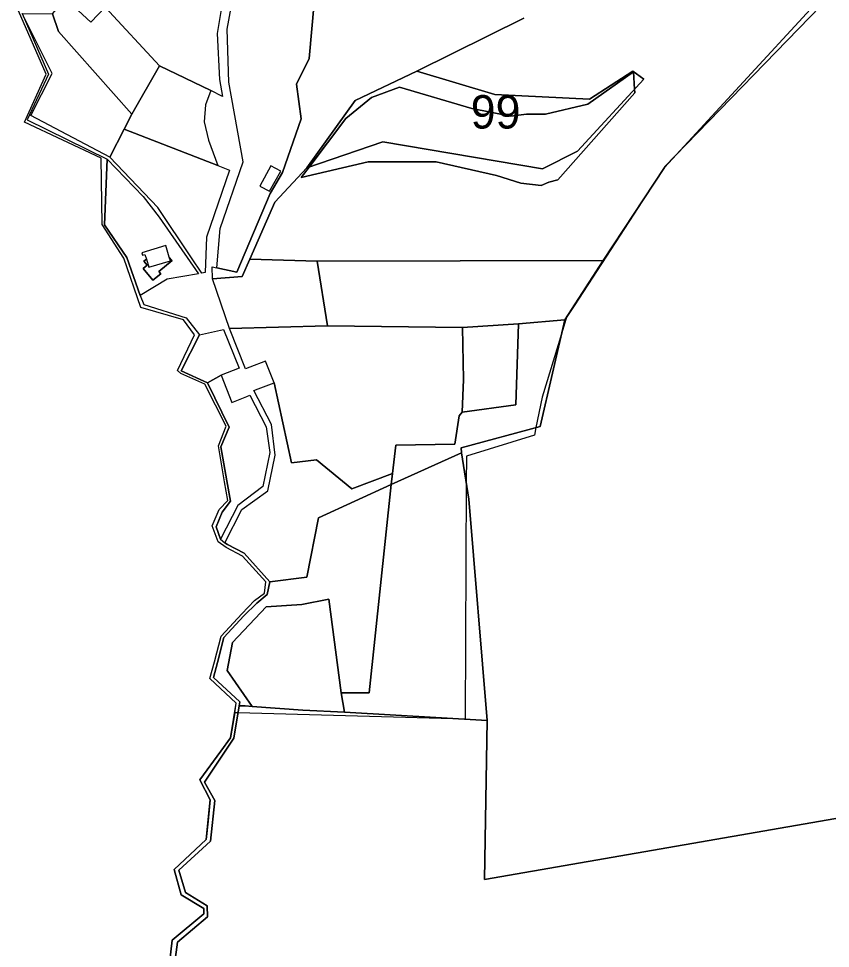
# Model space of a CAD drawing. Extents: x -477304 to -465429, y -1159113 to -1149210.
# Drawn here: x -476594.8 to -476230.8, y -1152072.3 to -1151655.2 of the extents above; entities that cross this region are included whole.
import ezdxf

# ---------------------------------------------------------------- set-up
doc = ezdxf.new("R2010")
doc.units = 0
for name, color, linetype in [('BPEJ_s', 7, 'Continuous'), ('PUPFL_s', 7, 'Continuous'), ('trav_porost_s', 7, 'Continuous'), ('voda_s', 7, 'Continuous'), ('zahrada_s', 7, 'Continuous')]:
    doc.layers.add(name, color=color, linetype=linetype)

msp = doc.modelspace()

# ---------------------------------------------------------------- linework, layer by layer
at = {"layer": 'BPEJ_s'}
for points in [[(-476349, -1151789), (-476349.02, -1151789.06), (-476351.2, -1151796.2), (-476360, -1151825), (-476362.81, -1151838.63), (-476363.5, -1151842), (-476394, -1151851.5), (-476394.05, -1151863.54), (-476394.5, -1151969.48), (-476496.43, -1151966.56), (-476497.86, -1151966.52), (-476497.14, -1151962.23), (-476509, -1151951.25), (-476506.87, -1151943.65), (-476503.99, -1151932.17), (-476494.7, -1151922.19), (-476489.01, -1151916.2), (-476484.57, -1151912.86), (-476483.92, -1151907.75), (-476494.34, -1151896.33), (-476501.63, -1151892.47), (-476505.21, -1151889.81), (-476507.96, -1151882.71), (-476504.79, -1151875.45), (-476500.97, -1151871.34), (-476502.43, -1151862.95), (-476505.09, -1151846.77), (-476501.68, -1151837.96), (-476511.3, -1151819.12), (-476522.05, -1151814.34), (-476523.47, -1151812.99), (-476515.9, -1151797.07), (-476520.83, -1151790.31), (-476539.98, -1151784.8), (-476547.58, -1151762.63), (-476557.33, -1151747.57), (-476557.71, -1151717.73), (-476592.08, -1151701.58), (-476582.42, -1151680.15), (-476594.77, -1151651.71)], [(-476235, -1151649.5), (-476300.35, -1151716.72), (-476305, -1151721.5), (-476321.2, -1151746.35), (-476345.71, -1151783.95), (-476349, -1151789), (-476349.02, -1151789.06), (-476351.2, -1151796.2), (-476360, -1151825), (-476362.81, -1151838.63)], [(-476235, -1151649.5), (-476300.35, -1151716.72), (-476305, -1151721.5), (-476321.2, -1151746.35), (-476345.71, -1151783.95), (-476349, -1151789)], [(-476362.81, -1151838.63), (-476363.5, -1151842), (-476394, -1151851.5), (-476394.05, -1151863.54), (-476394.5, -1151969.48), (-476496.43, -1151966.56), (-476497.86, -1151966.52), (-476499.75, -1151977.87), (-476504.03, -1151983.74), (-476513.51, -1151996.58), (-476508.85, -1152005.55), (-476509.8, -1152015.18), (-476510.62, -1152023.47), (-476525.04, -1152036.85), (-476521.86, -1152048.27), (-476511.69, -1152054.4), (-476511.64, -1152056.78), (-476525.87, -1152068.6), (-476528.64, -1152092.22)]]:
    msp.add_lwpolyline(points, dxfattribs=at)
for points in [[(-476318.5, -1151688.5), (-476353, -1151727.5), (-476357, -1151728.5), (-476360.5, -1151730), (-476369.5, -1151729), (-476380.5, -1151725.5), (-476407.5, -1151719.5), (-476438, -1151719.5), (-476468, -1151726.5), (-476464.48, -1151721.84), (-476448, -1151700), (-476436.5, -1151690.5), (-476424, -1151686), (-476391.5, -1151695.5), (-476374, -1151699), (-476367, -1151698), (-476358.5, -1151698), (-476339.5, -1151693.5), (-476319.06, -1151679.04), (-476319, -1151679), (-476319, -1151679.08), (-476318.59, -1151686.87)], [(-476319.06, -1151679.04), (-476339.5, -1151693.5), (-476358.5, -1151698), (-476367, -1151698), (-476374, -1151699), (-476391.5, -1151695.5), (-476424, -1151686), (-476436.5, -1151690.5), (-476448, -1151700), (-476464.48, -1151721.84), (-476468, -1151726.5), (-476438, -1151719.5), (-476407.5, -1151719.5), (-476380.5, -1151725.5), (-476369.5, -1151729), (-476360.5, -1151730), (-476357, -1151728.5), (-476353, -1151727.5), (-476318.5, -1151688.5), (-476318.59, -1151686.87), (-476319, -1151679.08), (-476319, -1151679)]]:
    msp.add_lwpolyline(points, close=True, dxfattribs=at)
at = {"layer": 'PUPFL_s'}
for points in [[(-476368.27, -1151655.04), (-476416.26, -1151678.78), (-476443.87, -1151691.92), (-476465.45, -1151722.17), (-476479.9, -1151737.54), (-476491.1, -1151763.07), (-476494.51, -1151770.85), (-476507.84, -1151771.98), (-476507.93, -1151766.56), (-476505.9, -1151766.98), (-476496.85, -1151768.85), (-476481.93, -1151733.58), (-476476.42, -1151724.22), (-476468.05, -1151700.08), (-476470.23, -1151684.64), (-476464.51, -1151673.11), (-476462.22, -1151648.14)], [(-476237.94, -1151648.97), (-476305.18, -1151721.96), (-476332.6, -1151763.71), (-476460.95, -1151763.98), (-476491.1, -1151763.07), (-476479.9, -1151737.54), (-476465.45, -1151722.17), (-476431.42, -1151710.49), (-476359.9, -1151722.59), (-476344.1, -1151714.66), (-476314.46, -1151682.38), (-476319.4, -1151678.79), (-476338.79, -1151691.27), (-476381.19, -1151689.23), (-476416.26, -1151678.78), (-476368.27, -1151655.04)], [(-476228.37, -1152013.99), (-476385.93, -1152041.34), (-476384.71, -1151970.05), (-476392.94, -1151870.79), (-476396.13, -1151849.98), (-476396.31, -1151847.69), (-476360.91, -1151838.12), (-476349.84, -1151790.33), (-476332.6, -1151763.71), (-476305.18, -1151721.96), (-476237.94, -1151648.97)], [(-476526.48, -1152091.71), (-476523.56, -1152069.46), (-476510.02, -1152058.09), (-476510.24, -1152053.13), (-476519.87, -1152047.24), (-476522.95, -1152037.13), (-476508.7, -1152024.1), (-476506.73, -1152005.94), (-476511.48, -1151997.7), (-476498.32, -1151978.02), (-476495.91, -1151963.39), (-476493.19, -1151963.47), (-476489.97, -1151963.71), (-476467.31, -1151965.44), (-476448.59, -1151966.35), (-476384.71, -1151970.05), (-476385.93, -1152041.34), (-476228.37, -1152013.99)]]:
    msp.add_lwpolyline(points, dxfattribs=at)
for points in [[(-476381.19, -1151689.23), (-476338.79, -1151691.27), (-476319.4, -1151678.79), (-476314.46, -1151682.38), (-476344.1, -1151714.66), (-476359.9, -1151722.59), (-476431.42, -1151710.49), (-476465.45, -1151722.17), (-476443.87, -1151691.92), (-476416.26, -1151678.78)], [(-476460.95, -1151763.98), (-476332.6, -1151763.71), (-476349.84, -1151790.33), (-476370.68, -1151792.08), (-476395.78, -1151793.75), (-476456.22, -1151792.93)], [(-476360.91, -1151838.12), (-476396.31, -1151847.69), (-476396.13, -1151849.98), (-476427.78, -1151864.15), (-476427.08, -1151859.28), (-476425.6, -1151846.47), (-476399.14, -1151846.1), (-476397.29, -1151833.4), (-476395.87, -1151831.77), (-476371.84, -1151828.36), (-476370.68, -1151792.08), (-476349.84, -1151790.33)], [(-476450.06, -1151957.67), (-476437.51, -1151957.59), (-476427.78, -1151864.15), (-476396.13, -1151849.98), (-476392.94, -1151870.79), (-476384.71, -1151970.05), (-476448.59, -1151966.35)], [(-476498.81, -1151935.06), (-476483.83, -1151919.01), (-476467.8, -1151917.97), (-476455.6, -1151915.54), (-476450.06, -1151957.67), (-476448.59, -1151966.35), (-476467.31, -1151965.44), (-476489.97, -1151963.71), (-476501.31, -1151947.52)]]:
    msp.add_lwpolyline(points, close=True, dxfattribs=at)
at = {"layer": 'trav_porost_s'}
for points in [[(-476481.93, -1151733.58), (-476496.85, -1151768.85), (-476505.9, -1151766.98), (-476504.39, -1151749.29), (-476494.04, -1151719.38), (-476500.49, -1151683.72), (-476501.27, -1151659.92), (-476497.63, -1151640.34), (-476486.3, -1151580.91), (-476475.74, -1151554.89), (-476450.94, -1151558.69), (-476452.81, -1151592), (-476441.01, -1151615.33), (-476454.65, -1151643.45), (-476462.22, -1151648.14), (-476464.51, -1151673.11), (-476470.23, -1151684.64), (-476468.05, -1151700.08), (-476476.42, -1151724.22)], [(-476503.32, -1151690.11), (-476508.52, -1151687.43), (-476531.56, -1151676.3), (-476555.98, -1151650.09), (-476543.36, -1151636.12), (-476524.84, -1151643.95), (-476503.33, -1151647.45), (-476505.77, -1151661.87), (-476504.73, -1151682.44)], [(-476576.87, -1151660.93), (-476579.54, -1151653.11), (-476573.71, -1151646.23), (-476562.35, -1151656.83), (-476555.98, -1151650.09), (-476531.56, -1151676.3), (-476544, -1151698.08)], [(-476589.31, -1151698.7), (-476579.65, -1151679.82), (-476593.23, -1151652.92), (-476579.54, -1151653.11), (-476576.87, -1151660.93), (-476544, -1151698.08), (-476547.47, -1151704.81), (-476553.93, -1151717.34)], [(-476508.52, -1151687.43), (-476511.02, -1151693.88), (-476511.54, -1151701.5), (-476509.62, -1151709.67), (-476505.38, -1151721.13), (-476547.47, -1151704.81), (-476544, -1151698.08), (-476531.56, -1151676.3)], [(-476547.47, -1151704.81), (-476505.38, -1151721.13), (-476500.21, -1151723.17), (-476510.47, -1151753.24), (-476511.09, -1151769.11), (-476512.6, -1151769.37), (-476517.28, -1151762.44), (-476532.38, -1151739.87), (-476553.93, -1151717.34)], [(-476555.01, -1151718.25), (-476538.91, -1151735.05), (-476531.81, -1151744.22), (-476514.07, -1151769.62), (-476528.19, -1151772.03), (-476540.3, -1151779.45), (-476546.27, -1151762.41), (-476556.3, -1151747.69)], [(-476486.59, -1151730.38), (-476482.21, -1151732.58), (-476477.12, -1151723.56), (-476481.64, -1151721.15)], [(-476537.48, -1151763.1), (-476538.62, -1151764.04), (-476537.14, -1151765.83), (-476538.89, -1151767.28), (-476534.56, -1151772.5), (-476531.06, -1151769.61), (-476531.85, -1151768.66), (-476525.92, -1151763.73), (-476527.2, -1151762.18), (-476528.8, -1151756.98), (-476539.51, -1151760.26), (-476539.17, -1151761.36), (-476538.12, -1151761.04)], [(-476538.62, -1151764.04), (-476537.48, -1151763.1), (-476536.4, -1151766.6), (-476526.72, -1151763.76), (-476527.2, -1151762.18), (-476525.92, -1151763.73), (-476531.85, -1151768.66), (-476531.06, -1151769.61), (-476534.56, -1151772.5), (-476538.89, -1151767.28), (-476537.14, -1151765.83)], [(-476491.1, -1151763.07), (-476460.95, -1151763.98), (-476456.22, -1151792.93), (-476500.23, -1151794.24), (-476507.84, -1151771.98), (-476494.51, -1151770.85)], [(-476397.29, -1151833.4), (-476399.14, -1151846.1), (-476425.6, -1151846.47), (-476427.08, -1151859.28), (-476445.37, -1151866.13), (-476461.14, -1151853.04), (-476472.41, -1151854.4), (-476480.19, -1151818.51), (-476483.99, -1151808.77), (-476491.13, -1151811.52), (-476493.09, -1151812.28), (-476500.23, -1151794.24), (-476456.22, -1151792.93), (-476395.78, -1151793.75), (-476395.23, -1151817.01), (-476395.87, -1151831.77)], [(-476395.23, -1151817.01), (-476395.78, -1151793.75), (-476370.68, -1151792.08), (-476371.84, -1151828.36), (-476395.87, -1151831.77)], [(-476503.92, -1151815.13), (-476510.08, -1151818.5), (-476521.88, -1151813.23), (-476513.66, -1151796.98), (-476502.94, -1151794.56), (-476495.83, -1151811.92)], [(-476472.41, -1151854.4), (-476461.14, -1151853.04), (-476445.37, -1151866.13), (-476427.08, -1151859.28), (-476427.78, -1151864.15), (-476460.3, -1151879.11), (-476465.57, -1151905.76), (-476482.13, -1151907.87), (-476493.68, -1151895), (-476501.05, -1151891.14), (-476502.24, -1151890.32), (-476494.64, -1151875.37), (-476483.01, -1151867.01), (-476479.69, -1151851.06), (-476481.4, -1151837.21), (-476489.29, -1151822.02), (-476487.33, -1151821.26), (-476480.19, -1151818.51)], [(-476495.91, -1151963.39), (-476495.61, -1151961.58), (-476507.42, -1151950.67), (-476505.56, -1151943.94), (-476502.79, -1151932.81), (-476493.79, -1151923.13), (-476488.01, -1151917.32), (-476483.32, -1151913.53), (-476482.13, -1151907.87), (-476465.57, -1151905.76), (-476460.3, -1151879.11), (-476427.78, -1151864.15), (-476437.51, -1151957.59), (-476450.06, -1151957.67), (-476455.6, -1151915.54), (-476467.8, -1151917.97), (-476483.83, -1151919.01), (-476498.81, -1151935.06), (-476501.31, -1151947.52), (-476489.97, -1151963.71), (-476493.19, -1151963.47)]]:
    msp.add_lwpolyline(points, close=True, dxfattribs=at)
at = {"layer": 'voda_s'}
for points in [[(-476592.08, -1151701.58), (-476582.42, -1151680.15), (-476594.77, -1151651.71)], [(-476593.23, -1151652.92), (-476581.38, -1151680.12), (-476590.89, -1151700.63), (-476555.01, -1151718.25), (-476556.3, -1151747.69), (-476546.27, -1151762.41), (-476540.3, -1151779.45), (-476538.56, -1151783.49), (-476519.67, -1151789.36), (-476513.66, -1151796.98), (-476521.88, -1151813.23), (-476510.08, -1151818.5), (-476500.37, -1151838.5), (-476504.06, -1151847.24), (-476501.42, -1151862.5)], [(-476504.03, -1151983.74), (-476499.75, -1151977.87), (-476497.14, -1151962.23), (-476509, -1151951.25), (-476506.87, -1151943.65), (-476503.99, -1151932.17), (-476494.7, -1151922.19), (-476489.01, -1151916.2), (-476484.57, -1151912.86), (-476483.92, -1151907.75), (-476494.34, -1151896.33), (-476501.63, -1151892.47), (-476505.21, -1151889.81), (-476507.96, -1151882.71), (-476504.79, -1151875.45), (-476500.97, -1151871.34), (-476502.43, -1151862.95), (-476505.09, -1151846.77), (-476501.68, -1151837.96), (-476511.3, -1151819.12), (-476522.05, -1151814.34), (-476523.47, -1151812.99), (-476515.9, -1151797.07), (-476520.83, -1151790.31), (-476539.98, -1151784.8), (-476547.58, -1151762.63), (-476557.33, -1151747.57), (-476557.71, -1151717.73), (-476592.08, -1151701.58)], [(-476501.42, -1151862.5), (-476499.78, -1151871.66), (-476503.53, -1151876.58), (-476506.19, -1151883.12), (-476504.31, -1151888.74), (-476502.24, -1151890.32), (-476501.05, -1151891.14), (-476493.68, -1151895), (-476482.13, -1151907.87), (-476483.32, -1151913.53), (-476488.01, -1151917.32), (-476493.79, -1151923.13), (-476502.79, -1151932.81), (-476505.56, -1151943.94), (-476507.42, -1151950.67), (-476495.61, -1151961.58), (-476495.91, -1151963.39), (-476498.32, -1151978.02), (-476511.48, -1151997.7), (-476506.73, -1152005.94), (-476508.7, -1152024.1), (-476522.95, -1152037.13), (-476519.87, -1152047.24), (-476510.24, -1152053.13), (-476510.02, -1152058.09), (-476523.56, -1152069.46), (-476526.48, -1152091.71)], [(-476528.64, -1152092.22), (-476525.87, -1152068.6), (-476511.64, -1152056.78), (-476511.69, -1152054.4), (-476521.86, -1152048.27), (-476525.04, -1152036.85), (-476510.62, -1152023.47), (-476508.85, -1152005.55), (-476513.51, -1151996.58), (-476504.03, -1151983.74)]]:
    msp.add_lwpolyline(points, dxfattribs=at)
at = {"layer": 'zahrada_s'}
msp.add_lwpolyline([(-476503.53, -1151876.58), (-476499.78, -1151871.66), (-476501.42, -1151862.5), (-476504.06, -1151847.24), (-476500.37, -1151838.5), (-476510.08, -1151818.5), (-476503.92, -1151815.13), (-476499.14, -1151827.32), (-476492.45, -1151824.66), (-476491.05, -1151824.11), (-476483.76, -1151838.35), (-476482.08, -1151849.8), (-476485.25, -1151865.03), (-476496.46, -1151873.51), (-476504.31, -1151888.74), (-476506.19, -1151883.12)], close=True, dxfattribs=at)

# ---------------------------------------------------------------- texts
at = {"layer": 'BPEJ_s'}
msp.add_text('99', height=15, dxfattribs=at).set_placement((-476392.03, -1151704.5))

doc.saveas('drawing.dxf')
